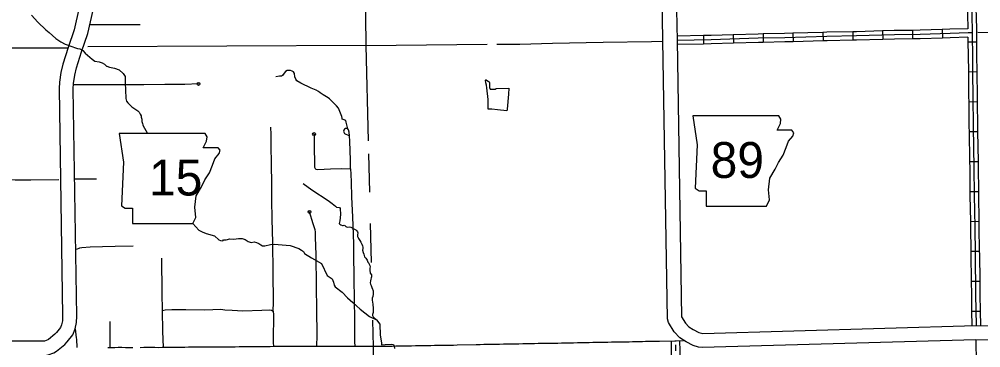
# Model space of a CAD drawing. Extents: x 1127717 to 1741049, y 2026793 to 2244711.
# Drawn here: x 1315678 to 1332669, y 2091369 to 2097165 of the extents above; entities that cross this region are included whole.
import ezdxf

# ---------------------------------------------------------------- set-up
doc = ezdxf.new("R2010")
doc.units = 0
for name, color, linetype in [('10', 7, 'Continuous'), ('21', 7, 'Continuous'), ('31', 7, 'Continuous'), ('32', 7, 'Continuous'), ('35', 7, 'Continuous'), ('46', 7, 'Continuous'), ('5', 7, 'Continuous'), ('6', 7, 'Continuous')]:
    doc.layers.add(name, color=color, linetype=linetype)

msp = doc.modelspace()

# ---------------------------------------------------------------- linework, layer by layer
at = {"layer": '10'}
for points in [[(1317705, 2100626), (1317637, 2100148), (1317637, 2099318), (1317633, 2099109), (1317616, 2098966), (1317586, 2098837), (1317550, 2098753), (1317498, 2098664), (1317036, 2098097), (1316825, 2097761), (1316784, 2097648), (1316738, 2097374), (1316648, 2096980), (1316542, 2096666), (1316450, 2096375), (1316413, 2096223), (1316390, 2096054), (1316383, 2095943), (1316445, 2091930)], [(1316695, 2091925), (1316633, 2095937), (1316639, 2096029), (1316659, 2096177), (1316691, 2096308), (1316779, 2096588), (1316889, 2096912), (1316984, 2097325), (1317027, 2097584), (1317051, 2097651), (1317240, 2097951), (1317704, 2098521), (1317773, 2098639), (1317825, 2098759), (1317862, 2098923), (1317883, 2099091), (1317887, 2099315), (1317887, 2100131), (1317953, 2100594)], [(1327286, 2097608), (1327303, 2096793)], [(1327053, 2096788), (1327037, 2097576)], [(1337004, 2091485), (1332584, 2091511), (1327748, 2091371), (1327684, 2091378), (1327590, 2091409), (1327463, 2091472), (1327354, 2091544), (1327250, 2091649), (1327150, 2091815), (1327132, 2091878), (1327053, 2096788)], [(1327303, 2096793), (1327381, 2091916), (1327449, 2091804), (1327513, 2091738), (1327588, 2091689), (1327685, 2091641), (1327736, 2091624), (1327757, 2091622), (1332582, 2091761), (1337005, 2091735)], [(1316445, 2091930), (1316440, 2091845), (1316426, 2091776), (1316407, 2091728), (1316334, 2091636), (1316307, 2091606), (1316196, 2091514), (1316184, 2091507), (1316126, 2091486), (1316107, 2091483), (1314722, 2091483), (1314557, 2091471), (1314411, 2091436), (1314276, 2091380), (1314193, 2091334), (1314101, 2091253), (1314013, 2091161), (1313941, 2091062), (1313894, 2090970), (1313833, 2090807), (1313824, 2090729), (1313822, 2090593), (1313840, 2089613)], [(1314090, 2089634), (1314072, 2090594), (1314074, 2090712), (1314078, 2090748), (1314123, 2090869), (1314154, 2090930), (1314206, 2091000), (1314274, 2091072), (1314338, 2091129), (1314385, 2091155), (1314488, 2091197), (1314596, 2091223), (1314731, 2091233), (1316130, 2091233), (1316192, 2091245), (1316289, 2091279), (1316339, 2091308), (1316481, 2091426), (1316525, 2091475), (1316625, 2091600), (1316667, 2091704), (1316688, 2091813), (1316695, 2091925)]]:
    msp.add_lwpolyline(points, dxfattribs=at)
at = {"layer": '21'}
for points in [[(1327582, 2095460), (1327658, 2094952), (1327624, 2094183), (1327691, 2094140), (1327818, 2094140), (1327818, 2093870), (1328884, 2093870), (1328935, 2093980), (1328918, 2094157), (1328943, 2094360), (1329036, 2094521), (1329096, 2094639), (1329180, 2094766), (1329231, 2094902), (1329273, 2095012), (1329349, 2095105), (1329366, 2095164), (1329333, 2095206), (1329070, 2095206), (1329130, 2095325), (1329138, 2095401), (1329103, 2095459)], [(1317442, 2095150), (1317518, 2094643), (1317485, 2093873), (1317552, 2093831), (1317679, 2093831), (1317679, 2093560), (1318745, 2093560), (1318796, 2093670), (1318779, 2093848), (1318804, 2094051), (1318897, 2094211), (1318956, 2094330), (1319041, 2094457), (1319092, 2094592), (1319134, 2094702), (1319210, 2094795), (1319227, 2094854), (1319193, 2094897), (1318931, 2094897), (1318990, 2095015), (1318999, 2095091), (1318964, 2095150)]]:
    msp.add_lwpolyline(points, close=True, dxfattribs=at)
at = {"layer": '31'}
for points in [[(1316538, 2096654), (1316454, 2096654), (1316034, 2096654), (1315575, 2096657), (1315131, 2096656), (1314792, 2096657), (1314525, 2096658), (1313958, 2096654), (1313581, 2096657), (1313334, 2096659), (1313069, 2096665), (1312694, 2096660), (1312324, 2096660), (1311928, 2096662), (1311651, 2096660), (1311417, 2096656), (1311283, 2096647)], [(1318846, 2096023), (1318602, 2096015), (1318250, 2096013), (1317880, 2096010), (1317620, 2096008), (1317268, 2096010), (1316929, 2096008), (1316636, 2096008)], [(1320168, 2092017), (1320170, 2092172), (1320164, 2092695), (1320160, 2093227), (1320148, 2093636), (1320144, 2093981), (1320139, 2094258), (1320135, 2094612), (1320131, 2094933), (1320129, 2095133), (1320127, 2095259)], [(1320888, 2095140), (1320888, 2094943), (1320893, 2094583), (1320895, 2094558), (1320909, 2094533), (1320922, 2094521), (1320953, 2094517), (1321177, 2094524), (1321380, 2094530), (1321532, 2094524)], [(1321532, 2094524), (1321538, 2094433), (1321543, 2094293), (1321549, 2094033), (1321567, 2093676), (1321577, 2093375), (1321584, 2093193), (1321584, 2092980), (1321588, 2092645), (1321596, 2092159), (1321601, 2091925), (1321604, 2091472), (1321606, 2091397)], [(1316658, 2094350), (1316914, 2094350), (1317042, 2094351)], [(1320939, 2091391), (1320940, 2091592), (1320937, 2092045), (1320932, 2092443), (1320924, 2093006), (1320916, 2093318), (1320912, 2093416), (1320906, 2093450), (1320873, 2093554), (1320806, 2093765)], [(1318205, 2092330), (1318196, 2092951)], [(1318212, 2092025), (1318205, 2092330)], [(1318212, 2092025), (1318258, 2092037), (1318376, 2092045), (1318623, 2092043), (1318960, 2092041), (1319240, 2092048), (1319312, 2092037), (1319439, 2092031), (1319629, 2092023), (1319964, 2092035), (1320097, 2092039), (1320135, 2092033), (1320168, 2092017), (1320172, 2091952), (1320170, 2091811), (1320166, 2091643), (1320168, 2091465), (1320172, 2091388)], [(1318226, 2091371), (1318214, 2091663), (1318212, 2092025)], [(1316667, 2091704), (1316687, 2091545), (1316688, 2091519), (1316693, 2091374)], [(1327417, 2091491), (1327284, 2091488), (1327276, 2091488), (1327265, 2091487), (1326991, 2091482), (1326946, 2091481), (1326898, 2091480), (1326849, 2091479), (1326797, 2091478), (1326744, 2091477), (1326690, 2091475), (1326634, 2091474), (1326577, 2091472), (1326518, 2091471), (1326459, 2091470), (1326398, 2091469), (1326336, 2091468), (1326274, 2091467), (1326210, 2091466), (1326146, 2091465), (1326081, 2091463), (1326016, 2091462), (1325950, 2091461), (1325883, 2091460), (1325816, 2091459), (1325748, 2091458), (1325679, 2091456), (1325610, 2091455), (1325541, 2091454), (1325471, 2091453), (1325401, 2091451), (1325332, 2091450), (1325262, 2091449), (1325193, 2091447), (1325124, 2091446), (1325056, 2091446), (1324987, 2091445), (1324918, 2091443), (1324850, 2091442), (1324781, 2091441), (1324713, 2091438), (1324645, 2091437), (1324577, 2091436), (1324509, 2091435), (1324441, 2091434), (1324372, 2091432), (1324304, 2091432), (1324235, 2091430), (1324167, 2091428), (1324098, 2091427), (1324029, 2091427), (1323961, 2091427), (1323890, 2091425), (1323824, 2091421), (1323754, 2091419), (1323418, 2091412), (1323350, 2091411), (1323283, 2091410), (1323217, 2091408), (1323153, 2091408), (1323086, 2091407), (1323019, 2091406), (1322952, 2091405), (1322884, 2091405), (1322816, 2091404), (1322748, 2091403), (1322679, 2091401), (1322610, 2091399), (1322540, 2091397), (1322470, 2091397), (1322401, 2091397), (1322333, 2091396), (1322266, 2091394), (1322200, 2091393), (1322135, 2091391), (1322072, 2091391), (1322009, 2091390), (1321946, 2091390), (1321883, 2091390), (1321819, 2091390), (1321755, 2091390), (1321690, 2091390), (1321626, 2091393), (1321560, 2091392), (1321495, 2091391), (1321429, 2091392), (1321364, 2091392), (1321298, 2091392), (1321232, 2091392), (1321166, 2091391), (1321101, 2091391), (1321036, 2091392), (1320971, 2091391)], [(1317684, 2091369), (1317619, 2091369), (1317555, 2091370), (1317492, 2091371), (1317428, 2091371), (1317365, 2091370), (1317303, 2091370), (1317241, 2091369)], [(1320971, 2091391), (1320907, 2091391), (1320842, 2091391), (1320776, 2091391), (1320711, 2091392), (1320646, 2091391), (1320581, 2091391), (1320515, 2091391), (1320449, 2091391), (1320383, 2091390), (1320316, 2091390), (1320249, 2091389), (1320182, 2091389), (1320114, 2091387), (1320046, 2091387), (1319977, 2091387), (1319909, 2091386), (1319840, 2091385), (1319770, 2091384), (1319701, 2091383), (1319631, 2091383), (1319562, 2091383), (1319492, 2091382), (1319422, 2091382), (1319352, 2091382), (1319283, 2091382), (1319213, 2091381), (1319144, 2091381), (1319076, 2091381), (1319008, 2091380), (1318940, 2091380), (1318873, 2091380), (1318805, 2091379), (1318737, 2091378), (1318671, 2091378), (1318603, 2091375), (1318536, 2091373), (1318470, 2091374), (1318404, 2091373), (1318338, 2091373), (1318271, 2091372), (1318205, 2091371), (1318139, 2091370), (1318074, 2091372), (1318009, 2091371), (1317944, 2091371), (1317879, 2091371), (1317814, 2091369)]]:
    msp.add_lwpolyline(points, dxfattribs=at)
for centre in [(1318846, 2096023), (1320888, 2095140), (1320806, 2093765)]:
    msp.add_circle(centre, 25, dxfattribs=at)
at = {"layer": '32'}
for p, q in [((1328823, 2096906), (1328826, 2096756)), ((1329350, 2096919), (1329354, 2096769)), ((1329878, 2096934), (1329882, 2096784)), ((1330406, 2096945), (1330410, 2096795)), ((1330934, 2096959), (1330938, 2096809)), ((1331463, 2096969), (1331465, 2096819)), ((1331989, 2096984), (1331994, 2096834)), ((1327768, 2096877), (1327770, 2096727)), ((1328294, 2096891), (1328299, 2096741)), ((1332443, 2096767), (1332593, 2096769)), ((1332450, 2096239), (1332600, 2096241)), ((1332456, 2095711), (1332606, 2095713)), ((1332463, 2095183), (1332613, 2095185)), ((1332472, 2094655), (1332622, 2094657)), ((1332478, 2094127), (1332628, 2094129)), ((1332485, 2093599), (1332635, 2093601)), ((1332494, 2093071), (1332644, 2093073)), ((1332501, 2092543), (1332651, 2092545)), ((1332508, 2092015), (1332658, 2092017))]:
    msp.add_line(p, q, dxfattribs=at)
for points in [[(1332463, 2100072), (1332468, 2099770), (1332470, 2099454), (1332483, 2098951), (1332489, 2098428), (1332489, 2098089), (1332498, 2097681), (1332511, 2097257), (1332519, 2096928), (1332517, 2096864), (1332521, 2096527), (1332526, 2096216), (1332530, 2095806), (1332536, 2095266), (1332549, 2094546), (1332553, 2094059), (1332562, 2093494), (1332570, 2093018), (1332579, 2092308), (1332587, 2091761)], [(1332434, 2097293), (1332436, 2097255), (1332442, 2096999)], [(1332584, 2097298), (1332586, 2097259), (1332594, 2096928), (1332592, 2096863), (1332593, 2096769)], [(1316925, 2097071), (1317174, 2097071), (1317477, 2097074), (1317651, 2097074), (1317817, 2097074)], [(1332519, 2096928), (1332448, 2096924), (1332127, 2096914), (1331599, 2096896), (1331142, 2096889), (1330473, 2096871), (1329952, 2096861), (1329206, 2096840), (1328737, 2096829), (1327907, 2096804), (1327303, 2096793)], [(1328823, 2096906), (1328735, 2096904), (1328294, 2096891)], [(1329350, 2096919), (1329204, 2096915), (1328823, 2096906)], [(1329878, 2096934), (1329350, 2096919)], [(1330406, 2096945), (1329950, 2096936), (1329878, 2096934)], [(1330934, 2096959), (1330471, 2096946), (1330406, 2096945)], [(1331463, 2096969), (1331140, 2096964), (1330934, 2096959)], [(1331989, 2096984), (1331598, 2096971), (1331463, 2096969)], [(1332442, 2096999), (1332125, 2096989), (1331989, 2096984)], [(1327053, 2096775), (1326848, 2096768), (1325997, 2096754), (1325100, 2096736), (1324527, 2096721), (1324120, 2096721)], [(1327768, 2096877), (1327302, 2096868)], [(1328294, 2096891), (1327905, 2096879), (1327768, 2096877)], [(1328299, 2096741), (1327908, 2096729), (1327770, 2096727)], [(1328826, 2096756), (1328739, 2096754), (1328299, 2096741)], [(1329354, 2096769), (1329207, 2096765), (1328826, 2096756)], [(1329882, 2096784), (1329354, 2096769)], [(1330410, 2096795), (1329954, 2096786), (1329882, 2096784)], [(1330938, 2096809), (1330475, 2096796), (1330410, 2096795)], [(1331465, 2096819), (1331143, 2096814), (1330938, 2096809)], [(1331994, 2096834), (1331601, 2096821), (1331465, 2096819)], [(1332442, 2096849), (1332130, 2096839), (1331994, 2096834)], [(1332442, 2096849), (1332443, 2096767)], [(1332443, 2096767), (1332446, 2096526), (1332450, 2096239)], [(1332593, 2096769), (1332596, 2096528), (1332600, 2096241)], [(1327770, 2096727), (1327304, 2096718)], [(1332450, 2096239), (1332451, 2096215), (1332455, 2095805), (1332456, 2095711)], [(1332600, 2096241), (1332601, 2096217), (1332605, 2095807), (1332606, 2095713)], [(1332606, 2095713), (1332611, 2095268), (1332613, 2095185)], [(1332456, 2095711), (1332461, 2095265), (1332463, 2095183)], [(1321532, 2094524), (1321530, 2094677), (1321521, 2095016), (1321515, 2095108), (1321509, 2095172), (1321498, 2095213), (1321484, 2095231), (1321472, 2095236), (1321446, 2095236), (1321423, 2095224), (1321412, 2095207), (1321410, 2095192), (1321415, 2095171), (1321427, 2095151), (1321452, 2095136), (1321479, 2095127), (1321498, 2095121), (1321512, 2095108)], [(1332463, 2095183), (1332472, 2094655)], [(1332613, 2095185), (1332622, 2094657)], [(1316377, 2094333), (1315882, 2094326), (1315604, 2094327), (1315523, 2094330), (1315504, 2094342), (1315496, 2094354), (1315496, 2094371), (1315493, 2094528), (1315492, 2094984)], [(1332472, 2094655), (1332474, 2094545), (1332478, 2094127)], [(1332622, 2094657), (1332624, 2094547), (1332628, 2094129)], [(1332478, 2094127), (1332478, 2094058), (1332485, 2093599)], [(1332628, 2094129), (1332628, 2094060), (1332635, 2093601)], [(1332485, 2093599), (1332487, 2093493), (1332494, 2093071)], [(1332635, 2093601), (1332637, 2093495), (1332644, 2093073)], [(1317690, 2093162), (1317371, 2093153), (1317152, 2093147), (1316931, 2093141), (1316785, 2093131), (1316746, 2093125), (1316690, 2093104)], [(1332494, 2093071), (1332495, 2093017), (1332501, 2092543)], [(1332644, 2093073), (1332645, 2093019), (1332651, 2092545)], [(1332501, 2092543), (1332504, 2092307), (1332508, 2092015)], [(1332651, 2092545), (1332654, 2092309), (1332658, 2092017)], [(1332508, 2092015), (1332512, 2091760)], [(1332658, 2092017), (1332662, 2091762)], [(1317279, 2091832), (1317281, 2091725), (1317281, 2091530), (1317282, 2091413), (1317282, 2091369)], [(1327212, 2090891), (1327209, 2091048), (1327205, 2091314), (1327204, 2091486)], [(1327362, 2090894), (1327359, 2091051), (1327355, 2091315), (1327354, 2091489)], [(1327280, 2091315), (1327279, 2091418)]]:
    msp.add_lwpolyline(points, dxfattribs=at)
at = {"layer": '35'}
for points in [[(1315894, 2097239), (1316007, 2097115), (1316146, 2096978), (1316207, 2096933), (1316326, 2096828), (1316416, 2096765), (1316490, 2096724), (1316607, 2096682), (1316675, 2096659), (1316706, 2096650), (1316751, 2096646), (1316801, 2096616), (1316844, 2096565), (1316967, 2096459), (1317012, 2096423), (1317089, 2096412), (1317145, 2096398), (1317184, 2096374), (1317210, 2096351), (1317220, 2096338), (1317226, 2096335), (1317274, 2096317), (1317359, 2096304), (1317445, 2096272), (1317514, 2096209), (1317550, 2096153), (1317552, 2096097), (1317552, 2096036), (1317554, 2095917), (1317564, 2095769), (1317575, 2095722), (1317600, 2095690), (1317665, 2095622)], [(1324104, 2095946), (1324327, 2095948), (1324322, 2095842), (1324300, 2095576), (1324297, 2095547), (1324127, 2095569), (1324029, 2095578), (1323964, 2095581), (1323962, 2095748), (1323942, 2095957), (1323934, 2096001), (1323923, 2096044), (1323918, 2096088), (1323921, 2096099), (1323932, 2096095), (1323969, 2096068)], [(1323969, 2096068), (1323983, 2096063), (1323987, 2096047), (1323987, 2096010), (1323988, 2095959), (1323999, 2095934), (1324010, 2095930), (1324091, 2095930), (1324104, 2095946)], [(1317665, 2095622), (1317773, 2095548), (1317800, 2095526), (1317818, 2095488), (1317831, 2095459), (1317834, 2095440), (1317845, 2095400), (1317842, 2095359), (1317854, 2095323), (1317861, 2095303), (1317864, 2095296), (1317947, 2095150)], [(1320698, 2094265), (1320846, 2094153), (1321139, 2093965), (1321208, 2093917), (1321264, 2093869), (1321284, 2093851), (1321335, 2093843), (1321350, 2093827), (1321356, 2093723), (1321341, 2093609), (1321334, 2093564), (1321341, 2093552), (1321362, 2093537), (1321388, 2093525), (1321404, 2093527), (1321420, 2093530), (1321432, 2093526), (1321449, 2093511), (1321459, 2093501), (1321481, 2093497), (1321508, 2093505), (1321535, 2093499), (1321552, 2093490), (1321602, 2093461), (1321626, 2093450), (1321640, 2093439), (1321657, 2093416), (1321662, 2093395), (1321657, 2093360), (1321658, 2093335), (1321662, 2093327), (1321675, 2093296), (1321694, 2093261), (1321716, 2093231), (1321734, 2093199), (1321746, 2093165), (1321747, 2093145), (1321747, 2093122), (1321746, 2093093), (1321755, 2093048), (1321770, 2093020), (1321781, 2092974), (1321805, 2092950), (1321827, 2092912), (1321839, 2092882), (1321853, 2092861), (1321863, 2092844), (1321873, 2092818), (1321881, 2092796), (1321874, 2092775), (1321873, 2092755), (1321876, 2092721), (1321878, 2092707), (1321881, 2092685), (1321903, 2092658), (1321903, 2092623), (1321900, 2092603), (1321891, 2092577), (1321883, 2092548), (1321881, 2092515), (1321887, 2092491), (1321897, 2092465), (1321908, 2092433), (1321921, 2092402), (1321924, 2092390), (1321934, 2092372), (1321933, 2092317), (1321924, 2092271), (1321917, 2092242), (1321916, 2092205), (1321920, 2092181), (1321927, 2092135), (1321935, 2092067), (1321934, 2092028), (1321935, 2092007), (1321935, 2091992), (1321924, 2091973), (1321922, 2091957), (1321922, 2091936), (1321930, 2091914), (1321937, 2091908), (1321991, 2091863)], [(1318745, 2093560), (1318801, 2093505), (1318852, 2093442), (1318909, 2093413), (1318981, 2093384), (1319127, 2093342), (1319205, 2093275), (1319232, 2093262), (1319277, 2093256), (1319286, 2093272), (1319337, 2093275), (1319399, 2093289), (1319469, 2093286), (1319552, 2093297), (1319619, 2093299), (1319668, 2093278), (1319724, 2093245), (1319778, 2093229), (1319827, 2093240), (1319870, 2093229), (1319913, 2093210), (1319948, 2093184), (1319978, 2093170), (1320021, 2093170), (1320118, 2093189), (1320185, 2093194), (1320464, 2093173), (1320621, 2093119), (1320667, 2093092), (1320699, 2093068), (1320721, 2093035), (1320840, 2092956), (1321022, 2092854), (1321119, 2092645), (1321170, 2092610), (1321205, 2092586), (1321230, 2092529), (1321246, 2092472), (1321262, 2092445), (1321383, 2092348), (1321480, 2092252), (1321576, 2092167), (1321702, 2092051), (1321865, 2091923), (1321991, 2091863), (1322049, 2091783), (1322057, 2091590), (1322081, 2091454), (1322080, 2091422), (1322145, 2091425), (1322250, 2091433), (1322293, 2091425), (1322304, 2091398), (1322307, 2091357)]]:
    msp.add_lwpolyline(points, dxfattribs=at)
at = {"layer": '46'}
msp.add_lwpolyline([(1321484, 2095231), (1321458, 2095347), (1321447, 2095377), (1321431, 2095386), (1321420, 2095389), (1321402, 2095394), (1321385, 2095405), (1321383, 2095419), (1321377, 2095449), (1321341, 2095536), (1321318, 2095595), (1321283, 2095640), (1321196, 2095723), (1321163, 2095760), (1321138, 2095780), (1321048, 2095829), (1320995, 2095869), (1320966, 2095893), (1320928, 2095916), (1320839, 2095947), (1320654, 2096039), (1320584, 2096081), (1320564, 2096106), (1320548, 2096147), (1320543, 2096209), (1320522, 2096237), (1320500, 2096251), (1320469, 2096262), (1320439, 2096262), (1320411, 2096259), (1320386, 2096243), (1320360, 2096215), (1320328, 2096175), (1320310, 2096164), (1320276, 2096159), (1320212, 2096151)], dxfattribs=at)
at = {"layer": '5'}
for points in [[(1321745, 2101852), (1321803, 2096703)], [(1337864, 2096935), (1333528, 2096924), (1332616, 2096933)], [(1321803, 2096703), (1316889, 2096679)], [(1321803, 2096703), (1323945, 2096723)], [(1321803, 2096703), (1321843, 2095023)], [(1321849, 2094790), (1321865, 2094112)], [(1321878, 2093561), (1321895, 2092872)], [(1321919, 2091854), (1321930, 2091386)], [(1321930, 2091386), (1321979, 2088274)]]:
    msp.add_lwpolyline(points, dxfattribs=at)
at = {"layer": '6'}
msp.add_lwpolyline([(1332580, 2091511), (1332617, 2089041)], dxfattribs=at)

# ---------------------------------------------------------------- texts
at = {"layer": '21'}
for s, p in [('89', (1327896, 2094365)), ('15', (1317971, 2094056))]:
    msp.add_text(s, height=633.6, dxfattribs=at).set_placement(p)

doc.saveas('drawing.dxf')
